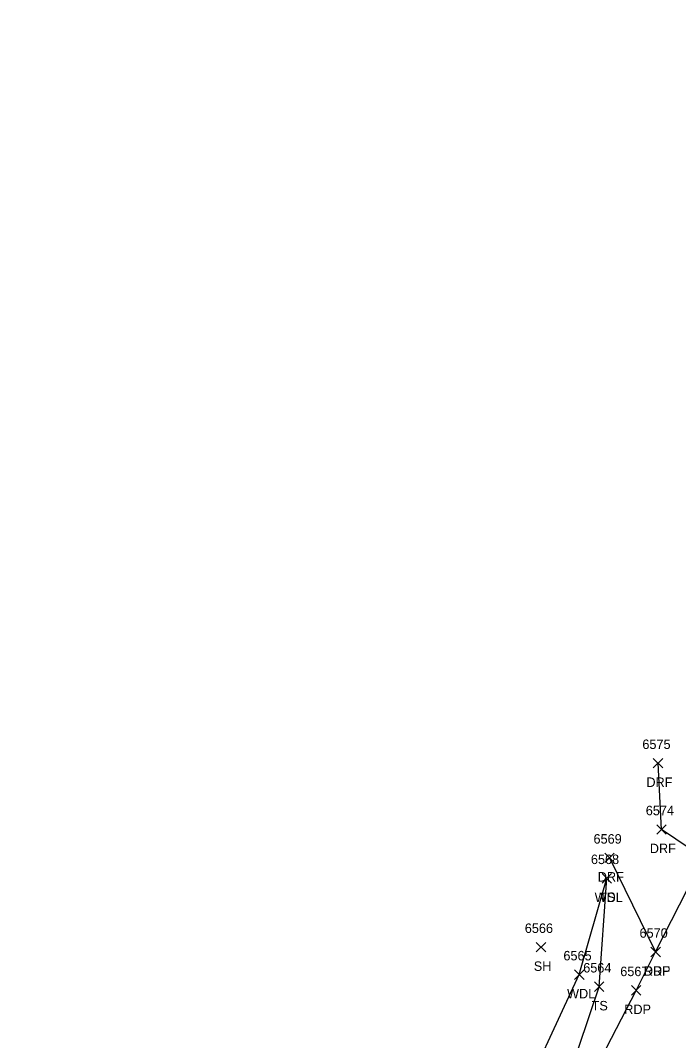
# Model space of a CAD drawing. Extents: x 1611797 to 1633212, y 298978 to 305475.
# Drawn here: x 1623376.2 to 1623515.1, y 303339.8 to 303555 of the extents above; entities that cross this region are included whole.
import ezdxf

# ---------------------------------------------------------------- set-up
doc = ezdxf.new("R2010")
doc.units = 0
for name, color, linetype in [('L_A', 7, 'Continuous'), ('L_I', 7, 'Continuous'), ('L_TIC', 7, 'Continuous'), ('LAWA', 7, 'Continuous'), ('LELB', 7, 'Continuous'), ('P_A', 7, 'Continuous'), ('P_I', 7, 'Continuous'), ('P_TIC', 7, 'Continuous'), ('PET', 7, 'Continuous'), ('R_A', 7, 'Continuous'), ('R_I', 7, 'Continuous'), ('R_TIC', 7, 'Continuous'), ('RDF', 7, 'Continuous')]:
    doc.layers.add(name, color=color, linetype=linetype)

msp = doc.modelspace()

# ---------------------------------------------------------------- linework, layer by layer
at = {"layer": 'L_TIC'}
for points in [[(1623498.94, 303373.05), (1623500.94, 303375.05)], [(1623500.94, 303373.05), (1623498.94, 303375.05)], [(1623498.94, 303373.05), (1623500.94, 303375.05)], [(1623500.94, 303373.05), (1623498.94, 303375.05)], [(1623485.04, 303358.52), (1623487.04, 303360.52)], [(1623487.04, 303358.52), (1623485.04, 303360.52)], [(1623493.13, 303352.73), (1623495.13, 303354.73)], [(1623495.13, 303352.73), (1623493.13, 303354.73)], [(1623497.32, 303350.18), (1623499.32, 303352.18)], [(1623499.32, 303350.18), (1623497.32, 303352.18)]]:
    msp.add_lwpolyline(points, dxfattribs=at)
at = {"layer": 'LAWA'}
msp.add_lwpolyline([(1623376.2, 303155.23), (1623400.29, 303183.72), (1623431.17, 303228.05), (1623459.67, 303278.71), (1623480.11, 303323.52), (1623494.13, 303353.73), (1623499.94, 303374.05)], dxfattribs=at)
at = {"layer": 'LELB'}
msp.add_lwpolyline([(1623385.74, 303140.96), (1623411.89, 303177.51), (1623435.68, 303224.16), (1623464.76, 303275.8), (1623487.56, 303319.24), (1623498.32, 303351.18), (1623499.94, 303374.05)], dxfattribs=at)
at = {"layer": 'P_TIC'}
for points in [[(1623509.24, 303357.51), (1623511.24, 303359.51)], [(1623511.24, 303357.51), (1623509.24, 303359.51)], [(1623505.12, 303349.41), (1623507.12, 303351.41)], [(1623507.12, 303349.41), (1623505.12, 303351.41)]]:
    msp.add_lwpolyline(points, dxfattribs=at)
at = {"layer": 'PET'}
msp.add_lwpolyline([(1623489.55, 303318.32), (1623506.12, 303350.41), (1623510.24, 303358.51), (1623520.37, 303378.34), (1623526.98, 303392.15), (1623540.15, 303417.73), (1623564.77, 303466.91), (1623585.14, 303509.13), (1623604.22, 303547.41), (1623627.27, 303595.25), (1623645.64, 303633.44), (1623664.65, 303671.87), (1623682.72, 303710.11), (1623691.56, 303728.96), (1623701.78, 303750.1), (1623714.42, 303777.11), (1623725.28, 303798.09), (1623734.72, 303818.72), (1623741.35, 303832.79)], dxfattribs=at)
at = {"layer": 'R_TIC'}
for points in [[(1623509.75, 303397.32), (1623511.75, 303399.32)], [(1623511.75, 303397.32), (1623509.75, 303399.32)], [(1623510.47, 303383.35), (1623512.47, 303385.35)], [(1623512.47, 303383.35), (1623510.47, 303385.35)], [(1623499.49, 303377.36), (1623501.49, 303379.36)], [(1623501.49, 303377.36), (1623499.49, 303379.36)], [(1623509.24, 303357.51), (1623511.24, 303359.51)], [(1623511.24, 303357.51), (1623509.24, 303359.51)]]:
    msp.add_lwpolyline(points, dxfattribs=at)
at = {"layer": 'RDF'}
for points in [[(1623520.37, 303378.34), (1623511.47, 303384.35), (1623510.75, 303398.32)], [(1623500.49, 303378.36), (1623510.24, 303358.51)]]:
    msp.add_lwpolyline(points, dxfattribs=at)

# ---------------------------------------------------------------- texts
at = {"layer": 'L_A'}
for s, p in [('WDL', (1623497.36, 303369.05)), ('TS', (1623498.35, 303369.05)), ('SH', (1623484.53, 303354.52)), ('WDL', (1623491.55, 303348.73)), ('TS', (1623496.73, 303346.18))]:
    msp.add_text(s, height=2, dxfattribs=at).set_placement(p)
at = {"layer": 'L_I'}
for s, p in [('6568', (1623496.58, 303377.05)), ('6568', (1623496.58, 303377.05)), ('6566', (1623482.63, 303362.52)), ('6565', (1623490.78, 303356.73)), ('6564', (1623494.96, 303354.18))]:
    msp.add_text(s, height=2, dxfattribs=at).set_placement(p)
at = {"layer": 'P_A'}
for p in [(1623507.73, 303353.51), (1623503.61, 303345.41)]:
    msp.add_text('RDP', height=2, dxfattribs=at).set_placement(p)
at = {"layer": 'P_I'}
for s, p in [('6570', (1623506.84, 303361.51)), ('6567', (1623502.77, 303353.41))]:
    msp.add_text(s, height=2, dxfattribs=at).set_placement(p)
at = {"layer": 'R_A'}
for p in [(1623508.29, 303393.32), (1623509.01, 303379.35), (1623498.03, 303373.36), (1623507.77, 303353.51)]:
    msp.add_text('DRF', height=2, dxfattribs=at).set_placement(p)
at = {"layer": 'R_I'}
for s, p in [('6575', (1623507.44, 303401.32)), ('6574', (1623508.16, 303387.35)), ('6569', (1623497.13, 303381.36)), ('6570', (1623506.84, 303361.51))]:
    msp.add_text(s, height=2, dxfattribs=at).set_placement(p)

doc.saveas('drawing.dxf')
